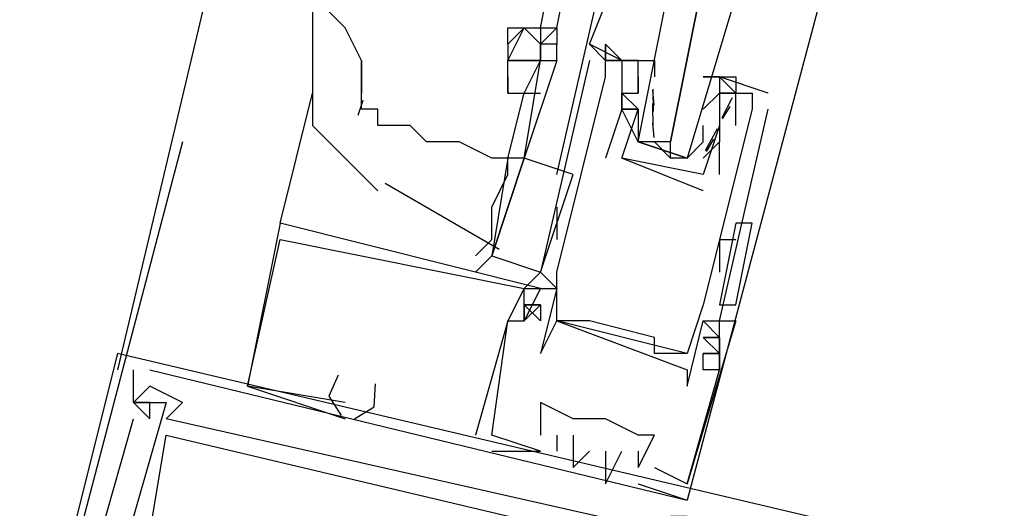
# Model space of a CAD drawing. Header units: feet. Extents: x -79 to 198, y -22 to 181.
# Tile 302 of 318: x 123.28 to 124.087, y 144.624 to 145.024. Entities that reach past the tile are written whole.
import ezdxf

# ---------------------------------------------------------------- set-up
doc = ezdxf.new("R2010")
doc.units = ezdxf.units.FT
doc.layers.add('A-LINEA', color=7, linetype='CONTINUOUS')

msp = doc.modelspace()

# ---------------------------------------------------------------- linework, layer by layer
at = {"layer": 'A-LINEA'}
for p, q in [((125.24, 152.6578), (123.36, 144.7378)), ((123.7067, 145.0178), (123.72, 145.0844)), ((123.72, 145.0178), (123.7333, 145.0844)), ((123.72, 144.8978), (123.76, 145.0711)), ((123.9333, 145.0311), (123.8267, 144.6311)), ((123.68, 145.0044), (123.68, 145.0178)), ((123.6933, 145.0178), (123.6933, 145.0178)), ((123.7598, 144.9943), (123.7599, 145.0005)), ((123.7598, 144.9943), (123.7599, 145.0005)), ((123.7598, 144.9943), (123.7599, 145.0005)), ((123.56, 144.9644), (123.56, 144.9911)), ((123.7467, 144.9911), (123.7467, 144.9911)), ((123.7867, 144.9911), (123.76, 144.9911)), ((123.76, 144.9911), (123.76, 144.9911)), ((123.76, 144.9911), (123.76, 144.9911)), ((123.7733, 144.9911), (123.7733, 144.9911)), ((123.7867, 144.9911), (123.7867, 144.9911)), ((123.76, 144.9778), (123.76, 144.9778)), ((123.7867, 144.9778), (123.7867, 144.9778)), ((123.7867, 144.9778), (123.7867, 144.9644)), ((123.8533, 144.9778), (123.8533, 144.9778)), ((123.4933, 144.8578), (123.52, 144.9644)), ((123.68, 144.9111), (123.6933, 144.9644)), ((123.7733, 144.9644), (123.7733, 144.9644)), ((123.7867, 144.9644), (123.7867, 144.9644)), ((123.7999, 144.9546), (123.7988, 144.9665)), ((123.7992, 144.9493), (123.799, 144.9676)), ((123.8, 144.9644), (123.8, 144.9644)), ((123.84, 144.9511), (123.8533, 144.9644)), ((123.8533, 144.9644), (123.8533, 144.9644)), ((123.8533, 144.9644), (123.8533, 144.9644)), ((123.8667, 144.9644), (123.8667, 144.9644)), ((123.88, 144.9644), (123.88, 144.9644)), ((123.8933, 144.9644), (123.8933, 144.9644)), ((123.561, 144.9584), (123.5569, 144.9461)), ((123.7991, 144.9355), (123.7986, 144.9559)), ((123.8636, 144.9604), (123.8552, 144.9441)), ((123.52, 144.9511), (123.52, 144.9511)), ((123.7733, 144.9511), (123.7733, 144.9511)), ((123.7733, 144.9511), (123.7733, 144.9511)), ((123.7867, 144.9511), (123.7867, 144.9511)), ((123.84, 144.9511), (123.84, 144.9511)), ((123.8533, 144.9511), (123.8533, 144.9511)), ((123.8618, 144.9533), (123.8556, 144.9432)), ((123.88, 144.9511), (123.88, 144.9511)), ((123.8933, 144.9511), (123.8933, 144.9511)), ((123.7999, 144.928), (123.7988, 144.9398)), ((123.7867, 144.9378), (123.7867, 144.9378)), ((123.8514, 144.935), (123.8417, 144.917)), ((123.8533, 144.9378), (123.8533, 144.9378)), ((123.8533, 144.9378), (123.8533, 144.9378)), ((123.8667, 144.9378), (123.8667, 144.9378)), ((123.4133, 144.9244), (123.28, 144.4178)), ((123.8, 144.9244), (123.8133, 144.9111)), ((123.84, 144.9244), (123.84, 144.9244)), ((123.8485, 144.9267), (123.8423, 144.9165)), ((123.8533, 144.8978), (123.8533, 144.9244)), ((123.8533, 144.9244), (123.8533, 144.9244)), ((123.68, 144.9111), (123.68, 144.9111)), ((123.68, 144.9111), (123.68, 144.9111)), ((123.6933, 144.9111), (123.6933, 144.9111)), ((123.76, 144.9111), (123.76, 144.9111)), ((123.7733, 144.9111), (123.7733, 144.9111)), ((123.7733, 144.9111), (123.7733, 144.9111)), ((123.5793, 144.8905), (123.6728, 144.8367)), ((123.7067, 144.8178), (123.7333, 144.8978)), ((123.84, 144.8978), (123.84, 144.8978)), ((123.84, 144.8978), (123.84, 144.8978)), ((123.8533, 144.8978), (123.8533, 144.8978)), ((123.84, 144.8844), (123.84, 144.8844)), ((123.72, 144.8711), (123.72, 144.8444)), ((123.4933, 144.8578), (123.4933, 144.8578)), ((123.4933, 144.8578), (123.4933, 144.8578)), ((123.4933, 144.8578), (123.4933, 144.8578)), ((123.4933, 144.8578), (123.4933, 144.8578)), ((123.4933, 144.8578), (123.4933, 144.8578)), ((123.4933, 144.8578), (123.4933, 144.8578)), ((123.8667, 144.8578), (123.8533, 144.7911)), ((123.8667, 144.8578), (123.8533, 144.7911)), ((123.88, 144.8578), (123.88, 144.8578)), ((123.4933, 144.8444), (123.4933, 144.8444)), ((123.4933, 144.8444), (123.4933, 144.8444)), ((123.4933, 144.8444), (123.4933, 144.8444)), ((123.8533, 144.8444), (123.8533, 144.8178)), ((123.8533, 144.8444), (123.8667, 144.8444)), ((123.6533, 144.8178), (123.6667, 144.8311)), ((123.6933, 144.8044), (123.7067, 144.8178)), ((123.7067, 144.8178), (123.7067, 144.8178)), ((123.72, 144.8178), (123.72, 144.8178)), ((123.72, 144.8178), (123.72, 144.8178)), ((123.8533, 144.8178), (123.8533, 144.8178)), ((123.6933, 144.8044), (123.6933, 144.8044)), ((123.6933, 144.8044), (123.6933, 144.8044)), ((123.6933, 144.8044), (123.6933, 144.8044)), ((123.6933, 144.8044), (123.6933, 144.8044)), ((123.6933, 144.8044), (123.6933, 144.8044)), ((123.6933, 144.8044), (123.6933, 144.8044)), ((123.7067, 144.8044), (123.72, 144.8044)), ((123.7067, 144.8044), (123.72, 144.8044)), ((123.7067, 144.8044), (123.7067, 144.8044)), ((123.7067, 144.8044), (123.72, 144.8044)), ((123.7067, 144.8044), (123.72, 144.8044)), ((123.7067, 144.8044), (123.7067, 144.8044)), ((123.7067, 144.8044), (123.72, 144.8044)), ((123.7067, 144.8044), (123.72, 144.8044)), ((123.7067, 144.8044), (123.7067, 144.8044)), ((123.72, 144.8044), (123.72, 144.8044)), ((123.6933, 144.7911), (123.6933, 144.7911)), ((123.6933, 144.7911), (123.6933, 144.7911)), ((123.6933, 144.7911), (123.6933, 144.7911)), ((123.7067, 144.7911), (123.7067, 144.7778)), ((123.7067, 144.7911), (123.7067, 144.7911)), ((123.7067, 144.7911), (123.7067, 144.7778)), ((123.7067, 144.7911), (123.7067, 144.7911)), ((123.7067, 144.7911), (123.7067, 144.7778)), ((123.7067, 144.7911), (123.7067, 144.7911)), ((123.84, 144.7911), (123.84, 144.7911)), ((123.8667, 144.7911), (123.8667, 144.7911)), ((123.68, 144.7778), (123.68, 144.7778)), ((123.68, 144.7778), (123.68, 144.7778)), ((123.68, 144.7778), (123.68, 144.7778)), ((123.68, 144.7778), (123.68, 144.7778)), ((123.68, 144.7778), (123.68, 144.7778)), ((123.68, 144.7778), (123.68, 144.7778)), ((123.6933, 144.7778), (123.6933, 144.7778)), ((123.6933, 144.7778), (123.6933, 144.7778)), ((123.6933, 144.7778), (123.6933, 144.7778)), ((123.6933, 144.7778), (123.6933, 144.7778)), ((123.6933, 144.7778), (123.6933, 144.7778)), ((123.6933, 144.7778), (123.6933, 144.7778)), ((123.72, 144.7778), (123.72, 144.7778)), ((123.72, 144.7778), (123.72, 144.7778)), ((123.8267, 144.7511), (123.72, 144.7778)), ((123.8267, 144.7511), (123.72, 144.7778)), ((123.8267, 144.7511), (123.72, 144.7778)), ((123.7467, 144.7778), (123.7467, 144.7778)), ((123.84, 144.7778), (123.84, 144.7778)), ((123.8533, 144.7644), (123.84, 144.7778)), ((123.8533, 144.7778), (123.8533, 144.7778)), ((123.8533, 144.7778), (123.8533, 144.7778)), ((123.8533, 144.7778), (123.8533, 144.7778)), ((123.8533, 144.7778), (123.8533, 144.7778)), ((123.8667, 144.7778), (123.8667, 144.7778)), ((123.8667, 144.7778), (123.8667, 144.7778)), ((123.8667, 144.7778), (123.8667, 144.7778)), ((123.8, 144.7644), (123.8, 144.7644)), ((123.8533, 144.7644), (123.8533, 144.7644)), ((123.8533, 144.7644), (123.8533, 144.7644)), ((123.8533, 144.7644), (123.8533, 144.7644)), ((123.36, 144.7511), (123.36, 144.7511)), ((123.36, 144.7511), (123.36, 144.7511)), ((123.36, 144.7511), (123.36, 144.7511)), ((123.7067, 144.7511), (123.7067, 144.7511)), ((123.8, 144.7511), (123.8, 144.7511)), ((123.8267, 144.7511), (123.8267, 144.7511)), ((123.84, 144.7511), (123.84, 144.7511)), ((123.84, 144.7511), (123.84, 144.7511)), ((123.84, 144.7511), (123.84, 144.7511)), ((123.84, 144.7511), (123.84, 144.7511)), ((123.8533, 144.7511), (123.84, 144.7511)), ((123.84, 144.7511), (123.8533, 144.7511)), ((123.8533, 144.7511), (123.8533, 144.7511)), ((123.8533, 144.7511), (123.8533, 144.7511)), ((123.8533, 144.7511), (123.8533, 144.7511)), ((123.3733, 144.7378), (123.3733, 144.7378)), ((123.3733, 144.7378), (123.3733, 144.7378)), ((123.3733, 144.7378), (123.3733, 144.7378)), ((123.3867, 144.7378), (123.8267, 144.6311)), ((123.3867, 144.7378), (123.3867, 144.7378)), ((123.3867, 144.7378), (123.8267, 144.6311)), ((123.3867, 144.7378), (123.3867, 144.7378)), ((123.3867, 144.7378), (123.8267, 144.6311)), ((123.3867, 144.7378), (123.3867, 144.7378)), ((123.5467, 144.7378), (123.5467, 144.7378)), ((123.5467, 144.7378), (123.5467, 144.7378)), ((123.5467, 144.7378), (123.5467, 144.7378)), ((123.5467, 144.7378), (123.5467, 144.7378)), ((123.5467, 144.7378), (123.5467, 144.7378)), ((123.5467, 144.7378), (123.5467, 144.7378)), ((123.56, 144.7378), (123.56, 144.7378)), ((123.56, 144.7378), (123.56, 144.7378)), ((123.56, 144.7378), (123.56, 144.7378)), ((123.56, 144.7378), (123.56, 144.7378)), ((123.56, 144.7378), (123.56, 144.7378)), ((123.56, 144.7378), (123.56, 144.7378)), ((123.8267, 144.7378), (123.8267, 144.7378)), ((123.84, 144.7378), (123.84, 144.7378)), ((123.84, 144.7378), (123.84, 144.7378)), ((123.84, 144.7378), (123.84, 144.7378)), ((123.8533, 144.7378), (123.8533, 144.7378)), ((123.8533, 144.7378), (123.8533, 144.7378)), ((123.8533, 144.7378), (123.8533, 144.7378)), ((123.8533, 144.7378), (123.8533, 144.7378)), ((123.8533, 144.7378), (123.8533, 144.7378)), ((123.8533, 144.7378), (123.8533, 144.7378)), ((123.3867, 144.7244), (123.3867, 144.7244)), ((123.3867, 144.7244), (123.3867, 144.7244)), ((123.3867, 144.7244), (123.3867, 144.7244)), ((123.4667, 144.7244), (123.4667, 144.7244)), ((123.4667, 144.7244), (123.4667, 144.7244)), ((123.4667, 144.7244), (123.4667, 144.7244)), ((123.4667, 144.7244), (123.4667, 144.7244)), ((123.4667, 144.7244), (123.4667, 144.7244)), ((123.4667, 144.7244), (123.4667, 144.7244)), ((123.5467, 144.7244), (123.5467, 144.7244)), ((123.5467, 144.7244), (123.5467, 144.7244)), ((123.5467, 144.7244), (123.5467, 144.7244)), ((123.8267, 144.7244), (123.8267, 144.7244)), ((123.3733, 144.7111), (123.3733, 144.7111)), ((123.3733, 144.7111), (123.3733, 144.7111)), ((123.3733, 144.7111), (123.3733, 144.7111)), ((123.3733, 144.7111), (123.3733, 144.7111)), ((123.3733, 144.7111), (123.3733, 144.7111)), ((123.3733, 144.7111), (123.3733, 144.7111)), ((123.3733, 144.7111), (123.3733, 144.7111)), ((123.3733, 144.7111), (123.3733, 144.7111)), ((123.3733, 144.7111), (123.3733, 144.7111)), ((123.3867, 144.7111), (123.3867, 144.7111)), ((123.3867, 144.7111), (123.3867, 144.7111)), ((123.3867, 144.7111), (123.3867, 144.7111)), ((123.4, 144.7111), (123.4, 144.7111)), ((123.4, 144.7111), (123.4, 144.7111)), ((123.4, 144.7111), (123.4, 144.7111)), ((123.4133, 144.7111), (123.4133, 144.7111)), ((123.4133, 144.7111), (123.4133, 144.7111)), ((123.4133, 144.7111), (123.4133, 144.7111)), ((123.5467, 144.7111), (123.5467, 144.7111)), ((123.5467, 144.7111), (123.5467, 144.7111)), ((123.5467, 144.7111), (123.5467, 144.7111)), ((123.5467, 144.7111), (123.5467, 144.7111)), ((123.5467, 144.7111), (123.5467, 144.7111)), ((123.5467, 144.7111), (123.5467, 144.7111)), ((123.5467, 144.7111), (123.5467, 144.7111)), ((123.5467, 144.7111), (123.5467, 144.7111)), ((123.5467, 144.7111), (123.5467, 144.7111)), ((123.7067, 144.7111), (123.7067, 144.7111)), ((123.7067, 144.7111), (123.7067, 144.7111)), ((123.7067, 144.7111), (123.7067, 144.7111)), ((123.3733, 144.6978), (123.3733, 144.6978)), ((123.3733, 144.6978), (123.3733, 144.6978)), ((123.3733, 144.6978), (123.3733, 144.6978)), ((123.3867, 144.6978), (123.3867, 144.6978)), ((123.3867, 144.6978), (123.3867, 144.6978)), ((123.3867, 144.6978), (123.3867, 144.6978)), ((123.4, 144.6978), (123.4, 144.6978)), ((123.4, 144.6978), (123.4, 144.6978)), ((123.4, 144.6978), (123.4, 144.6978)), ((123.5467, 144.6978), (123.5467, 144.6978)), ((123.5467, 144.6978), (123.5467, 144.6978)), ((123.5467, 144.6978), (123.5467, 144.6978)), ((123.7333, 144.6978), (123.7333, 144.6978)), ((123.7333, 144.6978), (123.7333, 144.6978)), ((123.7333, 144.6978), (123.7333, 144.6978)), ((123.7333, 144.6978), (123.7333, 144.6978)), ((123.76, 144.6978), (123.76, 144.6978)), ((123.76, 144.6978), (123.76, 144.6978)), ((123.76, 144.6978), (123.76, 144.6978)), ((123.76, 144.6978), (123.76, 144.6978)), ((123.76, 144.6978), (123.76, 144.6978)), ((123.4, 144.6844), (123.4, 144.6844)), ((123.4, 144.6844), (123.4, 144.6844)), ((123.4, 144.6844), (123.4, 144.6844)), ((123.6533, 144.6844), (123.6533, 144.6844)), ((123.6533, 144.6844), (123.6533, 144.6844)), ((123.6533, 144.6844), (123.6533, 144.6844)), ((123.6667, 144.6844), (123.6667, 144.6844)), ((123.6667, 144.6844), (123.6667, 144.6844)), ((123.6667, 144.6844), (123.6667, 144.6844)), ((123.6667, 144.6844), (123.6667, 144.6844)), ((123.6667, 144.6844), (123.6667, 144.6844)), ((123.6667, 144.6844), (123.6667, 144.6844)), ((123.7067, 144.6844), (123.7067, 144.6844)), ((123.7067, 144.6844), (123.7067, 144.6844)), ((123.7067, 144.6844), (123.7067, 144.6844)), ((123.72, 144.6844), (123.72, 144.6844)), ((123.72, 144.6844), (123.72, 144.6844)), ((123.72, 144.6844), (123.72, 144.6844)), ((123.7333, 144.6844), (123.7333, 144.6844)), ((123.7333, 144.6844), (123.7333, 144.6844)), ((123.7333, 144.6844), (123.7333, 144.6844)), ((123.7467, 144.6844), (123.7467, 144.6844)), ((123.7467, 144.6844), (123.7467, 144.6844)), ((123.7467, 144.6844), (123.7467, 144.6844)), ((123.7867, 144.6844), (123.7867, 144.6844)), ((123.7867, 144.6844), (123.7867, 144.6844)), ((123.7867, 144.6844), (123.7867, 144.6844)), ((123.8, 144.6844), (123.8, 144.6844)), ((123.8, 144.6844), (123.8, 144.6844)), ((123.8, 144.6844), (123.8, 144.6844)), ((123.6667, 144.6711), (123.6667, 144.6711)), ((123.6667, 144.6711), (123.6667, 144.6711)), ((123.6667, 144.6711), (123.6667, 144.6711)), ((123.7067, 144.6711), (123.7067, 144.6711)), ((123.7067, 144.6711), (123.7067, 144.6711)), ((123.7067, 144.6711), (123.7067, 144.6711)), ((123.7067, 144.6711), (123.7067, 144.6711)), ((123.7067, 144.6711), (123.7067, 144.6711)), ((123.7067, 144.6711), (123.7067, 144.6711)), ((123.72, 144.6711), (123.72, 144.6711)), ((123.72, 144.6711), (123.72, 144.6711)), ((123.72, 144.6711), (123.72, 144.6711)), ((123.7467, 144.6711), (123.7467, 144.6711)), ((123.7467, 144.6711), (123.7467, 144.6711)), ((123.7467, 144.6711), (123.7467, 144.6711)), ((123.76, 144.6711), (123.76, 144.6711)), ((123.76, 144.6711), (123.76, 144.6711)), ((123.76, 144.6711), (123.76, 144.6711)), ((123.7733, 144.6711), (123.7733, 144.6711)), ((123.7733, 144.6711), (123.7733, 144.6711)), ((123.7733, 144.6711), (123.7733, 144.6711)), ((123.7867, 144.6711), (123.7867, 144.6711)), ((123.7867, 144.6711), (123.7867, 144.6711)), ((123.7867, 144.6711), (123.7867, 144.6711)), ((123.7333, 144.6578), (123.7333, 144.6578)), ((123.7333, 144.6578), (123.7333, 144.6578)), ((123.7333, 144.6578), (123.7333, 144.6578)), ((123.76, 144.6578), (123.76, 144.6578)), ((123.76, 144.6578), (123.76, 144.6578)), ((123.76, 144.6578), (123.76, 144.6578)), ((123.7867, 144.6578), (123.7867, 144.6578)), ((123.7867, 144.6578), (123.7867, 144.6578)), ((123.7867, 144.6578), (123.7867, 144.6578)), ((123.7867, 144.6578), (123.7867, 144.6578)), ((123.7867, 144.6578), (123.7867, 144.6578)), ((123.7867, 144.6578), (123.7867, 144.6578)), ((123.8, 144.6578), (123.8, 144.6578)), ((123.8, 144.6578), (123.8, 144.6578)), ((123.8, 144.6578), (123.8, 144.6578)), ((123.76, 144.6444), (123.76, 144.6444)), ((123.76, 144.6444), (123.76, 144.6444)), ((123.76, 144.6444), (123.76, 144.6444)), ((123.7867, 144.6444), (123.8267, 144.6311)), ((123.7867, 144.6444), (123.7867, 144.6444)), ((123.7867, 144.6444), (123.8267, 144.6311)), ((123.7867, 144.6444), (123.7867, 144.6444)), ((123.7867, 144.6444), (123.8267, 144.6311)), ((123.7867, 144.6444), (123.7867, 144.6444)), ((123.8267, 144.6444), (123.8267, 144.6444)), ((123.8267, 144.6444), (123.8267, 144.6444)), ((123.8267, 144.6444), (123.8267, 144.6444)), ((123.8267, 144.6444), (123.8267, 144.6444)), ((123.8267, 144.6444), (123.8267, 144.6444)), ((123.8267, 144.6444), (123.8267, 144.6444)), ((123.8267, 144.6311), (123.8267, 144.6311)), ((123.8267, 144.6311), (123.8267, 144.6311)), ((123.8267, 144.6311), (123.8267, 144.6311)), ((123.8267, 144.6311), (123.8267, 144.6311)), ((123.8267, 144.6311), (123.8267, 144.6311)), ((123.8267, 144.6311), (123.8267, 144.6311))]:
    msp.add_line(p, q, dxfattribs=at)
for points in [[(123.7733, 144.9911), (123.7733, 144.9911), (123.7467, 145.0044), (123.7733, 145.0711)], [(123.8667, 145.0444), (123.8267, 144.9111), (123.8133, 144.9111), (123.8133, 144.9244), (123.84, 145.0578), (123.8133, 144.9244), (123.8, 144.9244), (123.7867, 144.9244), (123.8133, 145.0578)], [(123.56, 144.9911), (123.5467, 145.0178), (123.5333, 145.0311), (123.52, 145.0311), (123.52, 145.0178)], [(123.52, 145.0178), (123.52, 145.0044), (123.52, 144.9911), (123.52, 144.9644), (123.52, 144.9378), (123.5467, 144.9111), (123.5733, 144.8844)], [(123.68, 145.0178), (123.6933, 145.0178), (123.7067, 145.0178), (123.72, 145.0178), (123.72, 145.0178)], [(123.7067, 144.9911), (123.68, 144.9911), (123.6933, 145.0178), (123.7067, 145.0044)], [(123.6933, 145.0178), (123.68, 145.0044), (123.68, 144.9911), (123.68, 144.9911), (123.68, 144.9911), (123.68, 144.9911)], [(123.7067, 145.0178), (123.7067, 145.0044), (123.72, 145.0178), (123.72, 145.0044)], [(123.72, 144.9911), (123.72, 145.0044), (123.7067, 145.0044), (123.7067, 145.0044), (123.7067, 144.9911), (123.7067, 145.0044)], [(123.7733, 144.9911), (123.76, 145.0044), (123.76, 144.9911), (123.76, 145.0044), (123.76, 144.9911), (123.7467, 145.0044)], [(123.7733, 144.9911), (123.7733, 144.9911), (123.7467, 145.0044)], [(123.7733, 144.9911), (123.76, 145.0044), (123.76, 144.9911), (123.76, 145.0044), (123.76, 144.9911), (123.7467, 145.0044)], [(123.7733, 144.9911), (123.7733, 144.9911), (123.7467, 145.0044)], [(123.7733, 144.9911), (123.76, 145.0044), (123.76, 144.9911), (123.76, 145.0044), (123.76, 144.9911), (123.7467, 145.0044)], [(123.56, 144.9911), (123.56, 144.9778), (123.56, 144.9644)], [(123.68, 144.9644), (123.68, 144.9911), (123.7067, 144.9911)], [(123.68, 144.9778), (123.68, 144.9911), (123.68, 144.9911)], [(123.6933, 144.9111), (123.7067, 144.9911), (123.72, 144.9911), (123.6933, 144.9111)], [(123.6933, 144.9644), (123.7067, 144.9911), (123.7067, 144.9911), (123.7067, 144.9911)], [(123.7467, 144.9911), (123.7067, 144.8178), (123.72, 144.8044), (123.7067, 144.7511), (123.72, 144.7778), (123.8267, 144.7378), (123.8267, 144.7244), (123.84, 144.7778), (123.8533, 144.7778), (123.8933, 144.9511)], [(123.72, 144.8178), (123.76, 144.9778), (123.76, 144.9911), (123.7733, 144.9911), (123.7733, 144.9511), (123.7733, 144.9511), (123.76, 144.9111)], [(123.8267, 144.9111), (123.7867, 144.9244), (123.7733, 144.9511), (123.7867, 144.9511), (123.7733, 144.9644), (123.7867, 144.9644), (123.7867, 144.9778), (123.7867, 144.9911), (123.7733, 144.9911), (123.8, 144.9911), (123.8, 144.9778)], [(123.68, 144.9778), (123.68, 144.9644), (123.6933, 144.9644), (123.7067, 144.9644)], [(123.8533, 144.9778), (123.84, 144.9778), (123.8533, 144.9778), (123.8667, 144.9778), (123.8667, 144.9644), (123.8533, 144.9778), (123.8533, 144.9644), (123.8667, 144.9644), (123.8533, 144.9644), (123.8533, 144.9378), (123.8533, 144.9244), (123.84, 144.9111)], [(123.8933, 144.9644), (123.8533, 144.9778), (123.8533, 144.9644), (123.8533, 144.9644)], [(123.68, 144.9111), (123.6667, 144.9111), (123.64, 144.9244), (123.6267, 144.9244), (123.6133, 144.9244), (123.6, 144.9378), (123.5867, 144.9378), (123.5733, 144.9378), (123.5733, 144.9511), (123.56, 144.9511), (123.56, 144.9644)], [(123.6533, 144.8311), (123.6667, 144.8444), (123.6667, 144.8711), (123.68, 144.8978), (123.68, 144.9111), (123.68, 144.9111), (123.6933, 144.9644)], [(123.8667, 144.9378), (123.8667, 144.9644), (123.88, 144.9644), (123.88, 144.9511), (123.84, 144.7911), (123.8267, 144.7511), (123.8, 144.7511), (123.8, 144.7644), (123.7467, 144.7778), (123.72, 144.7778), (123.72, 144.8178)], [(123.8533, 144.9511), (123.8533, 144.9378), (123.84, 144.8978), (123.7733, 144.9111), (123.7867, 144.9511), (123.7733, 144.9511), (123.7733, 144.9644), (123.7867, 144.9644)], [(123.7867, 144.9511), (123.7867, 144.9378), (123.7867, 144.9244), (123.8267, 144.9111), (123.84, 144.9244), (123.84, 144.9378)], [(123.7333, 144.8978), (123.6933, 144.9111), (123.6667, 144.8311), (123.7067, 144.8178)], [(123.68, 144.9111), (123.68, 144.9111), (123.6667, 144.8311), (123.6667, 144.8311), (123.6933, 144.9111), (123.68, 144.9111), (123.68, 144.9111)], [(123.84, 144.8844), (123.7733, 144.9111), (123.7733, 144.9111)], [(123.4933, 144.8578), (123.4667, 144.7244), (123.5467, 144.6978)], [(123.4933, 144.8578), (123.4667, 144.7244), (123.5467, 144.6978)], [(123.4933, 144.8578), (123.4667, 144.7244), (123.5467, 144.6978)], [(123.7067, 144.6711), (123.6667, 144.6844), (123.68, 144.7778), (123.6933, 144.7778), (123.7067, 144.7911), (123.6933, 144.7911), (123.6933, 144.7778), (123.6933, 144.8044), (123.7067, 144.8044), (123.4933, 144.8578)], [(123.7067, 144.6711), (123.6667, 144.6844), (123.68, 144.7778), (123.6933, 144.7778), (123.7067, 144.7911), (123.6933, 144.7911), (123.6933, 144.7778), (123.6933, 144.8044), (123.7067, 144.8044), (123.4933, 144.8578)], [(123.7067, 144.6711), (123.6667, 144.6844), (123.68, 144.7778), (123.6933, 144.7778), (123.7067, 144.7911), (123.6933, 144.7911), (123.6933, 144.7778), (123.6933, 144.8044), (123.7067, 144.8044), (123.4933, 144.8578)], [(123.8533, 144.7911), (123.8667, 144.7911), (123.88, 144.8578), (123.8667, 144.8578)], [(123.5467, 144.7111), (123.4667, 144.7244), (123.4933, 144.8444), (123.6933, 144.8044), (123.68, 144.7778), (123.68, 144.7778), (123.6533, 144.6844)], [(123.5467, 144.7111), (123.4667, 144.7244), (123.4933, 144.8444), (123.6933, 144.8044), (123.68, 144.7778), (123.68, 144.7778), (123.6533, 144.6844)], [(123.5467, 144.7111), (123.4667, 144.7244), (123.4933, 144.8444), (123.6933, 144.8044), (123.68, 144.7778), (123.68, 144.7778), (123.6533, 144.6844)], [(123.7067, 144.8044), (123.7067, 144.8044), (123.6933, 144.7778), (123.6933, 144.7778), (123.6933, 144.8044), (123.7067, 144.8044)], [(123.7067, 144.8044), (123.7067, 144.8044), (123.6933, 144.7778), (123.6933, 144.7778), (123.6933, 144.8044), (123.7067, 144.8044)], [(123.7067, 144.8044), (123.7067, 144.8044), (123.6933, 144.7778), (123.6933, 144.7778), (123.6933, 144.8044), (123.7067, 144.8044)], [(123.7067, 144.7778), (123.6933, 144.7911), (123.7067, 144.7778)], [(123.7067, 144.7778), (123.6933, 144.7911), (123.7067, 144.7911), (123.7067, 144.7911)], [(123.6933, 144.7911), (123.7067, 144.7911), (123.6933, 144.7911), (123.7067, 144.7911)], [(123.7067, 144.7778), (123.6933, 144.7911), (123.7067, 144.7778)], [(123.7067, 144.7778), (123.6933, 144.7911), (123.7067, 144.7911), (123.7067, 144.7911)], [(123.6933, 144.7911), (123.7067, 144.7911), (123.6933, 144.7911), (123.7067, 144.7911)], [(123.7067, 144.7778), (123.6933, 144.7911), (123.7067, 144.7778)], [(123.7067, 144.7778), (123.6933, 144.7911), (123.7067, 144.7911), (123.7067, 144.7911)], [(123.6933, 144.7911), (123.7067, 144.7911), (123.6933, 144.7911), (123.7067, 144.7911)], [(123.8, 144.6578), (123.8267, 144.6444), (123.8533, 144.7378), (123.84, 144.7378), (123.84, 144.7511), (123.8533, 144.7511), (123.8533, 144.7378), (123.8533, 144.7644), (123.8533, 144.7778), (123.8667, 144.7778), (123.8267, 144.6444), (123.8267, 144.6444)], [(123.8, 144.6578), (123.8267, 144.6444), (123.8533, 144.7378), (123.84, 144.7378), (123.84, 144.7511), (123.8533, 144.7511), (123.8533, 144.7378), (123.8533, 144.7644), (123.8533, 144.7778), (123.8667, 144.7778), (123.8267, 144.6444), (123.8267, 144.6444)], [(123.8, 144.6578), (123.8267, 144.6444), (123.8533, 144.7378), (123.84, 144.7378), (123.84, 144.7511), (123.8533, 144.7511), (123.8533, 144.7378), (123.8533, 144.7644), (123.8533, 144.7778), (123.8667, 144.7778), (123.8267, 144.6444), (123.8267, 144.6444)], [(123.84, 144.7644), (123.8533, 144.7644), (123.84, 144.7644)], [(123.8533, 144.7644), (123.84, 144.7644), (123.8533, 144.7511), (123.84, 144.7644)], [(123.8533, 144.7644), (123.8533, 144.7644), (123.8533, 144.7644), (123.8533, 144.7378), (123.8533, 144.7378), (123.8533, 144.7644)], [(124.0267, 144.5778), (124.04, 144.5778), (124.04, 144.5911), (123.36, 144.7511), (123.32, 144.5911)], [(124.0267, 144.5778), (124.04, 144.5778), (124.04, 144.5911), (123.36, 144.7511), (123.32, 144.5911)], [(124.0267, 144.5778), (124.04, 144.5778), (124.04, 144.5911), (123.36, 144.7511), (123.32, 144.5911)], [(123.84, 144.7511), (123.8533, 144.7511), (123.84, 144.7511)], [(123.3733, 144.7111), (123.3867, 144.6978), (123.3867, 144.7111), (123.3733, 144.7111), (123.3733, 144.7378)], [(123.3733, 144.7111), (123.3867, 144.6978), (123.3867, 144.7111), (123.3733, 144.7111), (123.3733, 144.7378)], [(123.3733, 144.7111), (123.3867, 144.6978), (123.3867, 144.7111), (123.3733, 144.7111), (123.3733, 144.7378)], [(123.5409, 144.7335), (123.5334, 144.7163), (123.5435, 144.7004)], [(123.5409, 144.7335), (123.5334, 144.7163), (123.5435, 144.7004)], [(123.5409, 144.7335), (123.5334, 144.7163), (123.5435, 144.7004)], [(123.92, 144.6044), (123.9067, 144.5778), (123.8133, 144.6044), (123.8267, 144.6044), (123.8267, 144.6178), (123.8133, 144.6178), (123.8133, 144.6044), (123.4, 144.6978), (123.4133, 144.7111), (123.3867, 144.7244), (123.3733, 144.7111), (123.4, 144.7111), (123.3733, 144.6178), (123.3733, 144.6044)], [(123.92, 144.6044), (123.9067, 144.5778), (123.8133, 144.6044), (123.8267, 144.6044), (123.8267, 144.6178), (123.8133, 144.6178), (123.8133, 144.6044), (123.4, 144.6978), (123.4133, 144.7111), (123.3867, 144.7244), (123.3733, 144.7111), (123.4, 144.7111), (123.3733, 144.6178), (123.3733, 144.6044)], [(123.92, 144.6044), (123.9067, 144.5778), (123.8133, 144.6044), (123.8267, 144.6044), (123.8267, 144.6178), (123.8133, 144.6178), (123.8133, 144.6044), (123.4, 144.6978), (123.4133, 144.7111), (123.3867, 144.7244), (123.3733, 144.7111), (123.4, 144.7111), (123.3733, 144.6178), (123.3733, 144.6044)], [(123.5543, 144.6978), (123.5705, 144.7075), (123.5714, 144.7263)], [(123.5543, 144.6978), (123.5705, 144.7075), (123.5714, 144.7263)], [(123.5543, 144.6978), (123.5705, 144.7075), (123.5714, 144.7263)], [(123.7867, 144.6578), (123.8, 144.6844), (123.7867, 144.6844), (123.76, 144.6978), (123.7333, 144.6978), (123.7067, 144.7111), (123.7067, 144.6844)], [(123.7867, 144.6578), (123.8, 144.6844), (123.7867, 144.6844), (123.76, 144.6978), (123.7333, 144.6978), (123.7067, 144.7111), (123.7067, 144.6844)], [(123.7867, 144.6578), (123.8, 144.6844), (123.7867, 144.6844), (123.76, 144.6978), (123.7333, 144.6978), (123.7067, 144.7111), (123.7067, 144.6844)], [(123.36, 144.6044), (123.3467, 144.6044), (123.3733, 144.6978)], [(123.36, 144.6044), (123.3467, 144.6044), (123.3733, 144.6978)], [(123.36, 144.6044), (123.3467, 144.6044), (123.3733, 144.6978)], [(123.7867, 144.6844), (123.76, 144.6978), (123.76, 144.6978), (123.7333, 144.6978)], [(123.3867, 144.6044), (123.4, 144.6844), (123.9067, 144.5644), (123.88, 144.4844), (123.88, 144.4844), (123.8933, 144.4844)], [(123.3867, 144.6044), (123.4, 144.6844), (123.9067, 144.5644), (123.88, 144.4844), (123.88, 144.4844), (123.8933, 144.4844)], [(123.3867, 144.6044), (123.4, 144.6844), (123.9067, 144.5644), (123.88, 144.4844), (123.88, 144.4844), (123.8933, 144.4844)], [(123.72, 144.6844), (123.72, 144.6844), (123.72, 144.6711)], [(123.72, 144.6844), (123.72, 144.6844), (123.72, 144.6711)], [(123.72, 144.6844), (123.72, 144.6844), (123.72, 144.6711)], [(123.7333, 144.6844), (123.7333, 144.6578), (123.7467, 144.6711)], [(123.7333, 144.6844), (123.7333, 144.6578), (123.7467, 144.6711)], [(123.7333, 144.6844), (123.7333, 144.6578), (123.7467, 144.6711)], [(123.6667, 144.6711), (123.7067, 144.6711), (123.7067, 144.6711)], [(123.6667, 144.6711), (123.7067, 144.6711), (123.7067, 144.6711)], [(123.6667, 144.6711), (123.7067, 144.6711), (123.7067, 144.6711)], [(123.76, 144.6711), (123.76, 144.6578), (123.76, 144.6444), (123.7733, 144.6711), (123.7733, 144.6711)], [(123.76, 144.6711), (123.76, 144.6578), (123.76, 144.6444), (123.7733, 144.6711), (123.7733, 144.6711)], [(123.76, 144.6711), (123.76, 144.6578), (123.76, 144.6444), (123.7733, 144.6711), (123.7733, 144.6711)], [(123.7867, 144.6711), (123.7867, 144.6578), (123.7867, 144.6578)], [(123.7867, 144.6711), (123.7867, 144.6578), (123.7867, 144.6578)], [(123.7867, 144.6711), (123.7867, 144.6578), (123.7867, 144.6578)]]:
    msp.add_lwpolyline(points, dxfattribs=at)

doc.saveas('drawing.dxf')
